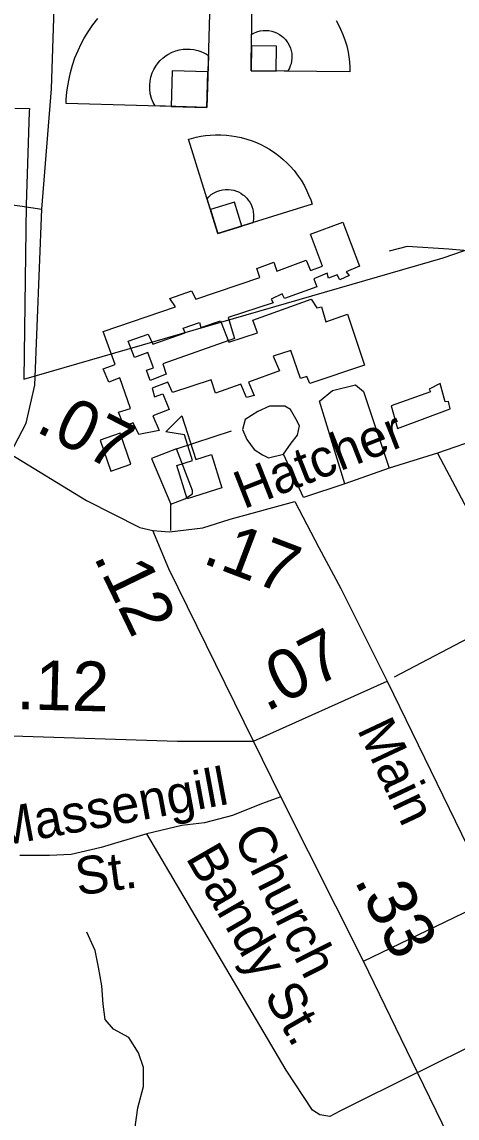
# Model space of a CAD drawing. Extents: x 2082433 to 2279600, y 546599 to 755198.
# Drawn here: x 2168380 to 2169477, y 617467 to 620227 of the extents above; entities that cross this region are included whole.
import ezdxf

# ---------------------------------------------------------------- set-up
doc = ezdxf.new("R2010")
doc.units = 0
for name, color, linetype in [('Exist Boundary Political City Limit New', 7, 'Continuous'), ('Exist Cultural Educational Facility Elementary CELL', 7, 'Continuous'), ('Exist Cultural Educational Facility High Footprint', 7, 'Continuous'), ('Exist Cultural Recreational Baseball or SoftBall Diamond CELL', 7, 'Continuous'), ('Exist Hydrographic Creek Single Shore', 7, 'Continuous'), ('Exist Road Non-System Type 51', 7, 'Continuous'), ('Exist Road Non-System Type 51 Label', 7, 'Continuous'), ('Exist Road Secondary Mileage Hundredths English Label', 7, 'Continuous'), ('Exist Road Secondary Type 51 Attributed', 7, 'Continuous'), ('Exist Road Secondary Type 51 Label', 7, 'Continuous'), ('Map Preparation Boundary City Limit Buffer Line', 7, 'Continuous')]:
    doc.layers.add(name, color=color, linetype=linetype)

msp = doc.modelspace()

# ---------------------------------------------------------------- linework, layer by layer
at = {"layer": 'Exist Boundary Political City Limit New'}
msp.add_lwpolyline([(2168362.2, 620009.9), (2168399, 620008.9), (2168398.8, 620000), (2168391.2, 619766.5), (2168385.2, 619327.6), (2169441.8, 619633.2), (2169595.5, 619685.6)], dxfattribs=at)
at = {"layer": 'Exist Cultural Educational Facility Elementary CELL'}
msp.add_lwpolyline([(2168797, 619025.9), (2168770.5, 619110), (2168810, 619122.4), (2168789.6, 619186.9), (2168742.7, 619194.9), (2168783.4, 619235.3), (2168818.2, 619125), (2168857.7, 619137.5), (2168884.3, 619053.5)], close=True, dxfattribs=at)
at = {"layer": 'Exist Cultural Educational Facility High Footprint'}
for points in [[(2168674.7, 619188.4), (2168660.3, 619217.2), (2168638, 619209.2), (2168623.6, 619244.3), (2168654, 619253.9), (2168626.8, 619330.7), (2168599.6, 619319.5), (2168585.3, 619353.1), (2168615.6, 619364.3), (2168585.3, 619447.4), (2168767.4, 619509.8), (2168753, 619530.6), (2168807.3, 619549.8), (2168818.5, 619529), (2168979.9, 619583.4), (2168971.9, 619605.7), (2169015, 619621.7), (2169023, 619599.3), (2169096.5, 619626.5), (2169107.7, 619600.9), (2169138, 619612.1), (2169107.7, 619692.1), (2169189.2, 619722.5), (2169230.7, 619612.1), (2169197.2, 619597.8), (2169205.1, 619588.2), (2169181.2, 619577), (2169174.8, 619589.8), (2169152.4, 619581.8), (2169149.2, 619594.6), (2169115.7, 619580.2), (2169123.7, 619559.4), (2169042.2, 619530.6), (2169035.8, 619541.8), (2169008.6, 619529), (2169013.4, 619519.4), (2168900, 619482.6), (2168916, 619429.8), (2168735.4, 619365.9), (2168743.4, 619340.3), (2168703.5, 619324.3), (2168693.9, 619349.9), (2168711.5, 619356.3), (2168697.1, 619394.7), (2168663.5, 619381.9), (2168647.6, 619423.4), (2168698.7, 619441), (2168709.9, 619415.5), (2168791.4, 619444.2), (2168786.6, 619455.4), (2168828.1, 619469.8), (2168831.3, 619457), (2168880.8, 619474.6), (2168901.6, 619420.2), (2168973.5, 619444.2), (2168962.3, 619476.2), (2169109.3, 619529), (2169123.7, 619506.6), (2169134.9, 619509.8), (2169146, 619471.4), (2169200.4, 619490.6), (2169243.5, 619362.7), (2169106.1, 619316.3), (2169098.1, 619333.9), (2169082.1, 619329.1), (2169058.2, 619399.5), (2169013.4, 619385.1), (2169029.4, 619348.3), (2168951.1, 619319.5), (2168965.5, 619285.9), (2168946.3, 619281.1), (2168931.9, 619314.7), (2168868, 619292.3), (2168856.9, 619325.9), (2168759.4, 619293.9), (2168748.2, 619319.5), (2168708.3, 619305.1), (2168714.7, 619282.7), (2168735.4, 619290.7), (2168751.4, 619250.7), (2168709.9, 619234.8), (2168725.8, 619198)], [(2169434, 619316.3), (2169406.8, 619301.9), (2169410, 619295.5), (2169311, 619260.3), (2169327, 619202.8), (2169459.6, 619252.3), (2169454.8, 619271.5), (2169446.8, 619269.9)], [(2168577.6, 619174), (2168604.1, 619096.1), (2168654.3, 619113.2), (2168627.9, 619191.1)]]:
    msp.add_lwpolyline(points, close=True, dxfattribs=at)
at = {"layer": 'Exist Cultural Recreational Baseball or SoftBall Diamond CELL'}
for points in [[(2168856.3, 620366.3), (2168846.5, 620011.5), (2168491.6, 620021.2), (2168492, 620031.7), (2168493.5, 620049.7), (2168495.7, 620065.9), (2168499, 620083.3), (2168502.6, 620099.5), (2168507.9, 620117.8), (2168513.8, 620136), (2168521.6, 620154.6), (2168529.4, 620171.1), (2168537, 620185.5), (2168547, 620201.8), (2168558.8, 620219.4), (2168571.1, 620235.5)], [(2169171.9, 620230.5), (2169178.1, 620219.5), (2169183.3, 620208.7), (2169189.3, 620195.2), (2169195, 620179), (2169198.7, 620166.7), (2169202.2, 620150.7), (2169204.2, 620138.8), (2169205.7, 620126.1), (2169206.7, 620112.1), (2169206.7, 620100.9), (2168958.2, 620103.6), (2168960.9, 620352.1)]]:
    msp.add_lwpolyline(points, dxfattribs=at)
for points in [[(2168958.2, 620103.6), (2168959.1, 620195.3), (2168965, 620198.7), (2168972.3, 620201.7), (2168980.8, 620203.9), (2168988.4, 620205), (2168995.7, 620205.2), (2169002.6, 620204.7), (2169010, 620203.4), (2169017.3, 620201), (2169023.5, 620198.3), (2169029.5, 620195), (2169035.3, 620190.9), (2169039.3, 620187.3), (2169044.2, 620182.3), (2169048.1, 620177.2), (2169050.4, 620174.2), (2169054.5, 620166.4), (2169056.8, 620160.2), (2169058.9, 620153.6), (2169060, 620147.5), (2169060.3, 620141.6), (2169060.4, 620134.8), (2169059.8, 620128.3), (2169058.4, 620121.5), (2169056.5, 620116), (2169054.4, 620110.4), (2169052, 620106), (2169049.9, 620102.5)], [(2168958.2, 620103.6), (2169021.2, 620102.9), (2169021.9, 620165.9), (2168958.9, 620166.6)], [(2168846.5, 620011.5), (2168715.6, 620015), (2168710.8, 620023.5), (2168706.7, 620034), (2168703.7, 620046.2), (2168702.4, 620057.1), (2168702.3, 620067.5), (2168703.2, 620077.3), (2168705.2, 620087.9), (2168708.7, 620098.3), (2168712.8, 620107), (2168717.7, 620115.6), (2168723.6, 620123.7), (2168728.8, 620129.3), (2168736.1, 620136.2), (2168743.6, 620141.7), (2168747.9, 620144.9), (2168759.1, 620150.6), (2168767.9, 620153.7), (2168777.5, 620156.6), (2168786.2, 620157.9), (2168794.6, 620158.3), (2168804.4, 620158.2), (2168813.6, 620157.2), (2168823.3, 620155.1), (2168831.1, 620152.2), (2168839, 620149.1), (2168845.3, 620145.5), (2168850.2, 620142.4)], [(2168846.5, 620011.5), (2168849, 620101.4), (2168759, 620103.9), (2168756.5, 620013.9)], [(2168874.2, 619694.1), (2168800.4, 619931.4), (2168807.4, 619933.5), (2168819.6, 619936.6), (2168830.9, 619938.8), (2168843.1, 619940.6), (2168854.7, 619941.8), (2168868, 619942.5), (2168881.4, 619942.7), (2168895.5, 619941.7), (2168908.2, 619940.3), (2168919.4, 619938.5), (2168932.5, 619935.6), (2168946.9, 619931.7), (2168960.3, 619927.2), (2168971.4, 619922.8), (2168984.1, 619917), (2168993.2, 619912.4), (2169003.7, 619906.3), (2169017.3, 619897.4), (2169027.2, 619890.1), (2169038.6, 619880.6), (2169047.8, 619872), (2169056.1, 619863.4), (2169066, 619852.3), (2169076.3, 619838.6), (2169083.7, 619828.1), (2169091.9, 619813.9), (2169097.5, 619803.2), (2169102.8, 619791.5), (2169108.1, 619778.5), (2169111.5, 619767.9)], [(2168874.2, 619694.1), (2168846.9, 619781.6), (2168851.4, 619786.7), (2168857.5, 619791.8), (2168864.9, 619796.5), (2168871.8, 619799.9), (2168878.7, 619802.3), (2168885.4, 619804), (2168892.9, 619805), (2168900.5, 619805), (2168907.2, 619804.3), (2168914, 619803), (2168920.7, 619800.9), (2168925.6, 619798.7), (2168931.9, 619795.4), (2168937.1, 619791.7), (2168940.2, 619789.6), (2168946.6, 619783.4), (2168950.6, 619778.3), (2168954.7, 619772.7), (2168957.6, 619767.2), (2168959.7, 619761.7), (2168961.9, 619755.2), (2168963.3, 619748.9), (2168964, 619742), (2168963.9, 619736.1), (2168963.6, 619730.2), (2168962.7, 619725.2), (2168961.8, 619721.3)], [(2168874.2, 619694.1), (2168934.3, 619712.8), (2168915.6, 619773), (2168855.5, 619754.3)]]:
    msp.add_lwpolyline(points, close=True, dxfattribs=at)
at = {"layer": 'Exist Hydrographic Creek Single Shore'}
msp.add_lwpolyline([(2168632.5, 617394.7), (2168632.5, 617413.9), (2168664.7, 617438.4), (2168672.4, 617493.5), (2168686.2, 617547.2), (2168686.2, 617594.7), (2168673.9, 617631.5), (2168649.4, 617669.8), (2168611.1, 617691.3), (2168589.6, 617715.8), (2168585, 617754.1), (2168582, 617800.1), (2168572.8, 617847.6), (2168565.1, 617889), (2168543.6, 617934.9)], dxfattribs=at)
at = {"layer": 'Exist Road Non-System Type 51'}
for p, q in [((2169193.9, 619064.1), (2169130.2, 619272.3)), ((2169778.8, 619262), (2169427.3, 619141.1)), ((2168769.4, 619151.9), (2168908, 619197.2)), ((2168769.4, 619151.9), (2168707.1, 619127.8)), ((2168707.1, 619127.8), (2168755.2, 619013.1)), ((2169089.9, 619029.3), (2169039.7, 619138.8)), ((2169427.3, 619141.1), (2169637.4, 618744.2)), ((2168755.2, 618946.5), (2168755.2, 619013.1)), ((2169637.4, 618744.2), (2169318, 618577.6)), ((2169241.4, 617862.6), (2169588.3, 618030.1)), ((2169377.4, 617581.9), (2169718.4, 617751.8))]:
    msp.add_line(p, q, dxfattribs=at)
for points in [[(2168304, 619773), (2168374.7, 619763.9), (2168430.7, 619755.2)], [(2169603.2, 619606.5), (2169558.7, 619631.6), (2169531.3, 619647.6), (2169456, 619654.4), (2169351.1, 619661.2), (2169305.5, 619649.8)], [(2169130.2, 619272.3), (2169162.8, 619299.2), (2169220.8, 619313.3), (2169240.6, 619296.3), (2169305.7, 619103.7)], [(2168755.2, 619013.1), (2168790.6, 619025.8), (2168810.4, 619038.6), (2168810.4, 619047.1), (2168769.4, 619151.9)], [(2169427.3, 619141.1), (2169305.7, 619103.7), (2169193.9, 619064.1), (2169089.9, 619029.3)], [(2169032.8, 618276), (2168983.8, 618258.3), (2168910.8, 618228.6), (2168840.1, 618210.3), (2168783, 618203.5), (2168695.2, 618183)], [(2168695.2, 618183), (2168580, 618148.7), (2168504.7, 618130.5), (2168450, 618128.2), (2168374.7, 618128.2)], [(2169377.4, 617581.9), (2169181.1, 617484.9), (2169156, 617471.2), (2169130.9, 617475.8), (2169112.7, 617487.2), (2169046.5, 617587.6), (2168695.2, 618183)]]:
    msp.add_lwpolyline(points, dxfattribs=at)
msp.add_lwpolyline([(2169039.7, 619138.8), (2169059.1, 619166.2), (2169075, 619186.7), (2169079.6, 619209.5), (2169070.5, 619227.8), (2169056.8, 619250.6), (2169043.1, 619259.7), (2169004.3, 619259.7), (2168974.7, 619246), (2168942.7, 619225.5), (2168935.9, 619200.4), (2168947.3, 619175.3), (2168965.5, 619150.2), (2168986.1, 619136.5), (2169002, 619129.7)], close=True, dxfattribs=at)
at = {"layer": 'Exist Road Secondary Type 51 Attributed'}
for points in [[(2168350.7, 619139.5), (2168390.7, 619216.3), (2168413.1, 619312.2), (2168430.7, 619755.2), (2168454.5, 620058.2), (2168463.7, 620338.8)], [(2168350.7, 619139.5), (2168543, 619022), (2168677.3, 618954), (2168710.1, 618946.8)], [(2168710.1, 618946.8), (2168752.5, 618942.8), (2168835.7, 618953.2), (2168905.1, 618974.6), (2169067.8, 619019.5), (2169128.6, 618903.2), (2169184.1, 618800.1), (2169300.4, 618567.5)], [(2168963.6, 618415.9), (2168750.1, 618850.1), (2168710.1, 618946.8)], [(2168963.6, 618415.9), (2169300.4, 618567.5)], [(2169300.4, 618567.5), (2169566.1, 618022.9), (2169703.6, 617740)], [(2164463.4, 618204.5), (2164846.2, 618293.6), (2165085.6, 618351.3), (2165461.6, 618454), (2165718.3, 618494), (2165973.9, 618501.4), (2166413.8, 618484.1), (2167099.5, 618465.8), (2167867.1, 618440.8), (2168197.9, 618436.2), (2168356.4, 618429.3), (2168772.6, 618416.3), (2168963.6, 618415.9)], [(2169738.4, 616851.9), (2169533.3, 617261.3), (2169377.4, 617581.9), (2169241.4, 617862.6), (2169032.8, 618276), (2168963.6, 618415.9)]]:
    msp.add_lwpolyline(points, dxfattribs=at)
at = {"layer": 'Map Preparation Boundary City Limit Buffer Line'}
msp.add_lwpolyline([(2168362.2, 620009.9), (2168399, 620008.9), (2168398.8, 620000), (2168391.2, 619766.5), (2168385.2, 619327.6), (2169441.8, 619633.2), (2169595.5, 619685.6)], dxfattribs=at)

# ---------------------------------------------------------------- texts
at = {"layer": 'Exist Road Non-System Type 51 Label'}
for s, rotation, p in [('Hatcher', 21.5076, (2168938.8, 618999.5)), ('Massengill', 10.5246, (2168314.9, 618148.8)), ('Bandy', 299.9029, (2168791.6, 618122.7)), ('St.', 7.785, (2168521.1, 618027.4)), ('St.', 299.9029, (2168988.5, 617775.8))]:
    msp.add_text(s, height=95, rotation=rotation, dxfattribs=at).set_placement(p)
at = {"layer": 'Exist Road Secondary Mileage Hundredths English Label'}
for s, rotation, p in [('.07', 333.1342, (2168411.4, 619197.4)), ('.17', 339.2071, (2168831.7, 618865.6)), ('.12', 295.8281, (2168559.4, 618880.8)), ('.07', 27.022, (2168996, 618488.6)), ('.12', 358.5008, (2168365.8, 618496.6)), ('.33', 296.7723, (2169216.5, 618066.1))]:
    msp.add_text(s, height=125, rotation=rotation, dxfattribs=at).set_placement(p)
at = {"layer": 'Exist Road Secondary Type 51 Label'}
for s, rotation, p in [('Main', 295.2135, (2169223.7, 618445.7)), ('Church', 296.7723, (2168911.3, 618177.2))]:
    msp.add_text(s, height=95, rotation=rotation, dxfattribs=at).set_placement(p)

doc.saveas('drawing.dxf')
